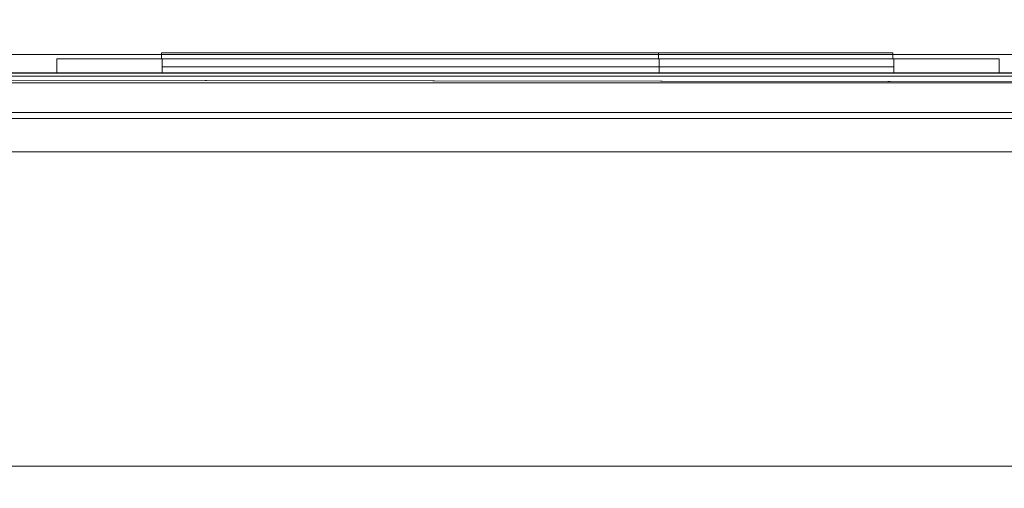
# Model space of a CAD drawing. Header units: inches. Extents: x 813 to 1305, y 19 to 194.
# Tile 670 of 875: x 1290.12 to 1296.37, y 104.09 to 107.07. Entities that reach past the tile are written whole.
import ezdxf

# ---------------------------------------------------------------- set-up
doc = ezdxf.new("R2010")
doc.units = ezdxf.units.IN
doc.header["$MEASUREMENT"] = 0
for name, color, linetype, true_color in [('CET color Grey2', 7, 'Continuous', 0x060606), ('CET color Grey98', 7, 'Continuous', 0xfafafa), ('CET color NavajoWhite4', 7, 'Continuous', 0x81775f)]:
    doc.layers.add(name, color=color, linetype=linetype, true_color=true_color)
doc.layers.add('CET Default', color=7, linetype='Continuous')

# ---------------------------------------------------------------- blocks, each defined once
blk = doc.blocks.new('*C180')
at = {"layer": 'CET color Grey98', "linetype": 'Continuous', "lineweight": 0}
for points, invisible_edges in [([(0.1181, -0.1181, 29), (84, 0, 28.8819), (0, 0, 28.8819), (0.1181, -0.1181, 29)], 9), ([(0, 0, 28.8819), (84, 0, 28.8819), (84, 0, 27.8681), (0, 0, 28.8819)], 4), ([(0, 0, 28.8819), (84, 0, 27.8681), (0, 0, 27.8681), (0, 0, 28.8819)], 9), ([(0, 0, 27.8681), (84, 0, 27.8681), (83.8819, -0.1181, 27.75), (0, 0, 27.8681)], 4), ([(0, 0, 27.8681), (83.8819, -0.1181, 27.75), (0.1181, -0.1181, 27.75), (0, 0, 27.8681)], 9), ([(0.1181, -0.1181, 29), (83.8819, -0.1181, 29), (84, 0, 28.8819), (0.1181, -0.1181, 29)], 4), ([(0.1181, -23.913, 29), (83.8819, -23.913, 29), (83.8819, -0.1181, 29), (0.1181, -23.913, 29)], 4), ([(0.1181, -23.913, 29), (83.8819, -0.1181, 29), (0.1181, -0.1181, 29), (0.1181, -23.913, 29)], 9), ([(0.1181, -0.1181, 27.75), (83.8819, -0.1181, 27.75), (83.8819, -0.1181, 29), (0.1181, -0.1181, 27.75)], 4), ([(0.1181, -0.1181, 27.75), (83.8819, -0.1181, 29), (0.1181, -0.1181, 29), (0.1181, -0.1181, 27.75)], 9)]:
    blk.add_3dface(points, dxfattribs=dict(at, invisible_edges=invisible_edges))
at = {"layer": 'CET color NavajoWhite4', "linetype": 'Continuous', "lineweight": 0}
for points, invisible_edges in [([(0.1181, -23.913, 27.75), (83.8819, -0.1181, 27.75), (83.8819, -23.913, 27.75), (0.1181, -23.913, 27.75)], 9), ([(0.1181, -23.913, 27.75), (0.1181, -0.1181, 27.75), (83.8819, -0.1181, 27.75), (0.1181, -23.913, 27.75)], 4)]:
    blk.add_3dface(points, dxfattribs=dict(at, invisible_edges=invisible_edges))
blk = doc.blocks.new('*C179')
at = {"layer": 'CET Default', "linetype": 'Continuous', "lineweight": 0, "rotation": 179.9999999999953}
blk.add_blockref('*C180', (502.7222, 919.8549), dxfattribs=at)
blk = doc.blocks.new('*C176')
at = {"layer": 'CET color Grey2', "linetype": 'Continuous', "lineweight": 0}
for points, invisible_edges in [([(40, 2.5, 32.1525), (2, 2.5, 32.1525), (2, 2.5, 34.0275), (40, 2.5, 32.1525)], 4), ([(40, 2.5, 32.1525), (2, 2.5, 34.0275), (40, 2.5, 34.0275), (40, 2.5, 32.1525)], 9), ([(2, 2.5, 32.1525), (40, 2.5, 32.1525), (40, 0.5, 32.1525), (2, 2.5, 32.1525)], 4), ([(2, 2.5, 32.1525), (40, 0.5, 32.1525), (2, 0.5, 32.1525), (2, 2.5, 32.1525)], 9), ([(2, 0.5, 34.0275), (40, 0.5, 34.0275), (40, 2.5, 34.0275), (2, 0.5, 34.0275)], 4), ([(2, 0.5, 34.0275), (40, 2.5, 34.0275), (2, 2.5, 34.0275), (2, 0.5, 34.0275)], 9), ([(40, 2.5, 48.4213), (2, 2.5, 48.4213), (2, 2.5, 49.4213), (40, 2.5, 48.4213)], 4), ([(40, 2.5, 48.4213), (2, 2.5, 49.4213), (40, 2.5, 49.4213), (40, 2.5, 48.4213)], 9), ([(2, 2.5, 48.4213), (40, 2.5, 48.4213), (40, 0.5, 48.4213), (2, 2.5, 48.4213)], 4), ([(2, 2.5, 48.4213), (40, 0.5, 48.4213), (2, 0.5, 48.4213), (2, 2.5, 48.4213)], 9), ([(2, 0.5, 49.4213), (40, 0.5, 49.4213), (40, 2.5, 49.4213), (2, 0.5, 49.4213)], 4), ([(2, 0.5, 49.4213), (40, 2.5, 49.4213), (2, 2.5, 49.4213), (2, 0.5, 49.4213)], 9), ([(40, 2.5, 8.59), (2, 2.5, 8.59), (2, 2.5, 9.59), (40, 2.5, 8.59)], 4), ([(40, 2.5, 8.59), (2, 2.5, 9.59), (40, 2.5, 9.59), (40, 2.5, 8.59)], 9), ([(2, 2.5, 8.59), (40, 2.5, 8.59), (40, 0.5, 8.59), (2, 2.5, 8.59)], 4), ([(2, 2.5, 8.59), (40, 0.5, 8.59), (2, 0.5, 8.59), (2, 2.5, 8.59)], 9), ([(2, 0.5, 9.59), (40, 0.5, 9.59), (40, 2.5, 9.59), (2, 0.5, 9.59)], 4), ([(2, 0.5, 9.59), (40, 2.5, 9.59), (2, 2.5, 9.59), (2, 0.5, 9.59)], 9), ([(40, 2.5, 0.5), (2, 2.5, 0.5), (2, 2.5, 1.5), (40, 2.5, 0.5)], 4), ([(40, 2.5, 0.5), (2, 2.5, 1.5), (40, 2.5, 1.5), (40, 2.5, 0.5)], 9), ([(2, 2.5, 0.5), (40, 2.5, 0.5), (40, 0.5, 0.5), (2, 2.5, 0.5)], 4), ([(2, 2.5, 0.5), (40, 0.5, 0.5), (2, 0.5, 0.5), (2, 2.5, 0.5)], 9), ([(2, 0.5, 1.5), (40, 0.5, 1.5), (40, 2.5, 1.5), (2, 0.5, 1.5)], 4), ([(2, 0.5, 1.5), (40, 2.5, 1.5), (2, 2.5, 1.5), (2, 0.5, 1.5)], 9), ([(2, 0.5, 32.1525), (40, 0.5, 32.1525), (40, 0.5, 34.0275), (2, 0.5, 32.1525)], 4), ([(2, 0.5, 32.1525), (40, 0.5, 34.0275), (2, 0.5, 34.0275), (2, 0.5, 32.1525)], 9), ([(2, 0.5, 48.4213), (40, 0.5, 48.4213), (40, 0.5, 49.4213), (2, 0.5, 48.4213)], 4), ([(2, 0.5, 48.4213), (40, 0.5, 49.4213), (2, 0.5, 49.4213), (2, 0.5, 48.4213)], 9), ([(2, 0.5, 8.59), (40, 0.5, 8.59), (40, 0.5, 9.59), (2, 0.5, 8.59)], 4), ([(2, 0.5, 8.59), (40, 0.5, 9.59), (2, 0.5, 9.59), (2, 0.5, 8.59)], 9), ([(2, 0.5, 0.5), (40, 0.5, 0.5), (40, 0.5, 1.5), (2, 0.5, 0.5)], 4), ([(2, 0.5, 0.5), (40, 0.5, 1.5), (2, 0.5, 1.5), (2, 0.5, 0.5)], 9)]:
    blk.add_3dface(points, dxfattribs=dict(at, invisible_edges=invisible_edges))
at = {"layer": 'CET color Grey98', "linetype": 'Continuous', "lineweight": 0}
for points, invisible_edges in [([(36.225, 3.09, 5.5505), (31.575, 3.09, 5.5505), (31.575, 3.1294, 5.5505), (36.225, 3.09, 5.5505)], 4), ([(36.225, 3.09, 5.5505), (31.575, 3.1294, 5.5505), (36.225, 3.1294, 5.5505), (36.225, 3.09, 5.5505)], 9), ([(36.225, 3.1294, 7.5505), (31.575, 3.1294, 7.5505), (31.575, 3.09, 7.5505), (36.225, 3.1294, 7.5505)], 4), ([(36.225, 3.1294, 7.5505), (31.575, 3.09, 7.5505), (36.225, 3.09, 7.5505), (36.225, 3.1294, 7.5505)], 9), ([(36.225, 3.1294, 5.5505), (31.575, 3.1294, 5.5505), (31.575, 3.1294, 7.5505), (36.225, 3.1294, 5.5505)], 4), ([(36.225, 3.1294, 5.5505), (31.575, 3.1294, 7.5505), (36.225, 3.1294, 7.5505), (36.225, 3.1294, 5.5505)], 9), ([(31.575, 3.1294, 5.5505), (31.575, 3.09, 5.5505), (31.575, 3.09, 7.5505), (31.575, 3.1294, 5.5505)], 4), ([(31.575, 3.1294, 5.5505), (31.575, 3.09, 7.5505), (31.575, 3.1294, 7.5505), (31.575, 3.1294, 5.5505)], 9), ([(31.575, 3.09, 5.0305), (31.575, 3.1294, 5.0305), (31.575, 3.1294, 3.3705), (31.575, 3.09, 5.0305)], 4), ([(31.575, 3.09, 5.0305), (31.575, 3.1294, 3.3705), (31.575, 3.09, 3.3705), (31.575, 3.09, 5.0305)], 9), ([(31.575, 3.09, 5.0305), (34.735, 3.09, 5.0305), (34.735, 3.1294, 5.0305), (31.575, 3.09, 5.0305)], 4), ([(31.575, 3.09, 5.0305), (34.735, 3.1294, 5.0305), (31.575, 3.1294, 5.0305), (31.575, 3.09, 5.0305)], 9), ([(31.575, 3.1294, 3.3705), (34.735, 3.1294, 3.3705), (34.735, 3.09, 3.3705), (31.575, 3.1294, 3.3705)], 4), ([(31.575, 3.1294, 3.3705), (34.735, 3.09, 3.3705), (31.575, 3.09, 3.3705), (31.575, 3.1294, 3.3705)], 9), ([(31.575, 3.1294, 5.0305), (34.735, 3.1294, 5.0305), (34.735, 3.1294, 3.3705), (31.575, 3.1294, 5.0305)], 4), ([(31.575, 3.1294, 5.0305), (34.735, 3.1294, 3.3705), (31.575, 3.1294, 3.3705), (31.575, 3.1294, 5.0305)], 9), ([(34.735, 3.1294, 5.0305), (34.735, 3.09, 5.0305), (34.735, 3.09, 3.3705), (34.735, 3.1294, 5.0305)], 4), ([(34.735, 3.1294, 5.0305), (34.735, 3.09, 3.3705), (34.735, 3.1294, 3.3705), (34.735, 3.1294, 5.0305)], 9), ([(36.225, 3.09, 5.5505), (36.225, 3.1294, 5.5505), (36.225, 3.1294, 7.5505), (36.225, 3.09, 5.5505)], 4), ([(36.225, 3.09, 5.5505), (36.225, 3.1294, 7.5505), (36.225, 3.09, 7.5505), (36.225, 3.09, 5.5505)], 9), ([(31.58, 3.09, 5.5455), (31.58, 3.09, 5.0305), (30.91, 3.09, 2.5955), (31.58, 3.09, 5.5455)], 15), ([(31.58, 3.09, 7.5455), (31.58, 3.09, 5.5455), (30.91, 3.09, 2.5955), (31.58, 3.09, 7.5455)], 6), ([(31.58, 3.09, 7.5455), (30.91, 3.09, 2.5955), (30.91, 3.09, 8.2155), (31.58, 3.09, 7.5455)], 13), ([(36.23, 3.09, 7.5455), (31.58, 3.09, 7.5455), (30.91, 3.09, 8.2155), (36.23, 3.09, 7.5455)], 6), ([(36.23, 3.09, 7.5455), (30.91, 3.09, 8.2155), (36.9, 3.09, 8.2155), (36.23, 3.09, 7.5455)], 13), ([(34.74, 3.09, 3.3705), (36.9, 3.09, 2.5955), (30.91, 3.09, 2.5955), (34.74, 3.09, 3.3705)], 13), ([(31.58, 3.09, 3.3705), (34.74, 3.09, 3.3705), (30.91, 3.09, 2.5955), (31.58, 3.09, 3.3705)], 6), ([(31.58, 3.09, 3.3705), (30.91, 3.09, 2.5955), (31.58, 3.09, 5.0305), (31.58, 3.09, 3.3705)], 11), ([(30.91, 3.09, 2.5955), (36.9, 3.09, 2.5955), (30.91, 3, 2.5955), (30.91, 3.09, 2.5955)], 2), ([(36.9, 3.09, 2.5955), (36.9, 3, 2.5955), (30.91, 3, 2.5955), (36.9, 3.09, 2.5955)], 4), ([(30.91, 3.09, 8.2155), (30.91, 3.09, 2.5955), (30.91, 3, 8.2155), (30.91, 3.09, 8.2155)], 2), ([(30.91, 3.09, 2.5955), (30.91, 3, 2.5955), (30.91, 3, 8.2155), (30.91, 3.09, 2.5955)], 4), ([(36.9, 3.09, 8.2155), (30.91, 3.09, 8.2155), (36.9, 3, 8.2155), (36.9, 3.09, 8.2155)], 2), ([(30.91, 3.09, 8.2155), (30.91, 3, 8.2155), (36.9, 3, 8.2155), (30.91, 3.09, 8.2155)], 4), ([(31.575, 3.09, 5.5505), (36.225, 3.09, 5.5505), (36.225, 3.09, 7.5505), (31.575, 3.09, 5.5505)], 4), ([(31.575, 3.09, 5.5505), (36.225, 3.09, 7.5505), (31.575, 3.09, 7.5505), (31.575, 3.09, 5.5505)], 9), ([(34.735, 3.09, 5.0305), (31.575, 3.09, 5.0305), (31.575, 3.09, 3.3705), (34.735, 3.09, 5.0305)], 4), ([(34.735, 3.09, 5.0305), (31.575, 3.09, 3.3705), (34.735, 3.09, 3.3705), (34.735, 3.09, 5.0305)], 9), ([(31.58, 3.09, 5.5455), (31.58, 3.09, 7.5455), (31.58, 3, 5.5455), (31.58, 3.09, 5.5455)], 2), ([(31.58, 3.09, 7.5455), (31.58, 3, 7.5455), (31.58, 3, 5.5455), (31.58, 3.09, 7.5455)], 4), ([(36.23, 3.09, 5.5455), (31.58, 3.09, 5.5455), (36.23, 3, 5.5455), (36.23, 3.09, 5.5455)], 2), ([(31.58, 3.09, 5.5455), (31.58, 3, 5.5455), (36.23, 3, 5.5455), (31.58, 3.09, 5.5455)], 4), ([(31.58, 3.09, 5.0305), (34.74, 3.09, 5.0305), (31.58, 3, 5.0305), (31.58, 3.09, 5.0305)], 2), ([(34.74, 3.09, 5.0305), (34.74, 3, 5.0305), (31.58, 3, 5.0305), (34.74, 3.09, 5.0305)], 4), ([(31.58, 3.09, 3.3705), (31.58, 3.09, 5.0305), (31.58, 3, 3.3705), (31.58, 3.09, 3.3705)], 2), ([(31.58, 3.09, 5.0305), (31.58, 3, 5.0305), (31.58, 3, 3.3705), (31.58, 3.09, 5.0305)], 4), ([(34.74, 3.09, 3.3705), (31.58, 3.09, 3.3705), (34.74, 3, 3.3705), (34.74, 3.09, 3.3705)], 2), ([(31.58, 3.09, 3.3705), (31.58, 3, 3.3705), (34.74, 3, 3.3705), (31.58, 3.09, 3.3705)], 4), ([(31.58, 3.09, 5.5455), (36.23, 3.09, 5.5455), (34.74, 3.09, 5.0305), (31.58, 3.09, 5.5455)], 6), ([(31.58, 3.09, 5.5455), (34.74, 3.09, 5.0305), (31.58, 3.09, 5.0305), (31.58, 3.09, 5.5455)], 13), ([(31.58, 3.09, 7.5455), (36.23, 3.09, 7.5455), (31.58, 3, 7.5455), (31.58, 3.09, 7.5455)], 2), ([(36.23, 3.09, 7.5455), (36.23, 3, 7.5455), (31.58, 3, 7.5455), (36.23, 3.09, 7.5455)], 4), ([(36.1675, 3.09, 5.608), (31.6425, 3.09, 5.608), (31.6425, 3.09, 7.483), (36.1675, 3.09, 5.608)], 4), ([(36.1675, 3.09, 5.608), (31.6425, 3.09, 7.483), (36.1675, 3.09, 7.483), (36.1675, 3.09, 5.608)], 9), ([(34.6775, 3.09, 3.433), (31.6425, 3.09, 3.433), (31.6425, 3.09, 4.968), (34.6775, 3.09, 3.433)], 4), ([(34.6775, 3.09, 3.433), (31.6425, 3.09, 4.968), (34.6775, 3.09, 4.968), (34.6775, 3.09, 3.433)], 9), ([(34.74, 3.09, 5.0305), (34.74, 3.09, 3.3705), (34.74, 3, 5.0305), (34.74, 3.09, 5.0305)], 2), ([(34.74, 3.09, 3.3705), (34.74, 3, 3.3705), (34.74, 3, 5.0305), (34.74, 3.09, 3.3705)], 4), ([(36.23, 3.09, 5.5455), (34.74, 3.09, 3.3705), (34.74, 3.09, 5.0305), (36.23, 3.09, 5.5455)], 13), ([(34.74, 3.09, 3.3705), (36.23, 3.09, 5.5455), (36.9, 3.09, 2.5955), (34.74, 3.09, 3.3705)], 15), ([(36.23, 3.09, 5.5455), (36.23, 3.09, 7.5455), (36.9, 3.09, 8.2155), (36.23, 3.09, 5.5455)], 6), ([(36.23, 3.09, 5.5455), (36.9, 3.09, 8.2155), (36.9, 3.09, 2.5955), (36.23, 3.09, 5.5455)], 13), ([(36.23, 3.09, 7.5455), (36.23, 3.09, 5.5455), (36.23, 3, 7.5455), (36.23, 3.09, 7.5455)], 2), ([(36.23, 3.09, 5.5455), (36.23, 3, 5.5455), (36.23, 3, 7.5455), (36.23, 3.09, 5.5455)], 4), ([(36.9, 3.09, 2.5955), (36.9, 3.09, 8.2155), (36.9, 3, 2.5955), (36.9, 3.09, 2.5955)], 2), ([(36.9, 3.09, 8.2155), (36.9, 3, 8.2155), (36.9, 3, 2.5955), (36.9, 3.09, 8.2155)], 4), ([(36.23, 3.0394, 5.5455), (31.58, 3.0394, 5.5455), (31.58, 3.0394, 7.5455), (36.23, 3.0394, 5.5455)], 4), ([(36.23, 3.0394, 5.5455), (31.58, 3.0394, 7.5455), (36.23, 3.0394, 7.5455), (36.23, 3.0394, 5.5455)], 9), ([(34.74, 3.0394, 3.3705), (31.58, 3.0394, 3.3705), (31.58, 3.0394, 5.0305), (34.74, 3.0394, 3.3705)], 4), ([(34.74, 3.0394, 3.3705), (31.58, 3.0394, 5.0305), (34.74, 3.0394, 5.0305), (34.74, 3.0394, 3.3705)], 9), ([(42, 3, 0.5625), (0, 3, 0.5625), (0, 3, 0.8675), (42, 3, 0.5625)], 4), ([(42, 3, 0.5625), (0, 3, 0.8675), (42, 3, 0.8675), (42, 3, 0.5625)], 9), ([(42, 3, 0.8675), (0, 3, 0.8675), (0, 2.9375, 0.93), (42, 3, 0.8675)], 4), ([(42, 3, 0.8675), (0, 2.9375, 0.93), (42, 2.9375, 0.93), (42, 3, 0.8675)], 9), ([(41.9803, 3, 1.18), (0.0197, 3, 1.18), (0.0197, 3, 8.84), (41.9803, 3, 1.18)], 4), ([(41.9803, 3, 1.18), (0.0197, 3, 8.84), (41.9803, 3, 8.84), (41.9803, 3, 1.18)], 9), ([(41.9803, 3, 8.84), (0.0197, 3, 8.84), (0.0197, 2.9375, 8.9025), (41.9803, 3, 8.84)], 4), ([(41.9803, 3, 8.84), (0.0197, 2.9375, 8.9025), (41.9803, 2.9375, 8.9025), (41.9803, 3, 8.84)], 9), ([(0.0312, 0.0197, 49.5), (41.9687, 0.0197, 49.5), (41.9687, 2.9803, 49.5), (0.0312, 0.0197, 49.5)], 4), ([(0.0312, 0.0197, 49.5), (41.9687, 2.9803, 49.5), (0.0312, 2.9803, 49.5), (0.0312, 0.0197, 49.5)], 9), ([(0.0312, 2.9803, 49.5), (41.9687, 2.9803, 49.5), (41.9687, 2.9803, 49.25), (0.0312, 2.9803, 49.5)], 4), ([(0.0312, 2.9803, 49.5), (41.9687, 2.9803, 49.25), (0.0312, 2.9803, 49.25), (0.0312, 2.9803, 49.5)], 9), ([(0.0312, 2.9803, 49.25), (41.9687, 2.9803, 49.25), (41.9687, 0.0197, 49.25), (0.0312, 2.9803, 49.25)], 4), ([(0.0312, 2.9803, 49.25), (41.9687, 0.0197, 49.25), (0.0312, 0.0197, 49.25), (0.0312, 2.9803, 49.25)], 9), ([(41.8125, 2.9375, 9.09), (0.1875, 3, 9.1525), (41.8125, 3, 9.1525), (41.8125, 2.9375, 9.09)], 9), ([(41.8125, 2.9375, 9.09), (0.1875, 2.9375, 9.09), (0.1875, 3, 9.1525), (41.8125, 2.9375, 9.09)], 4), ([(41.8125, 3, 9.1525), (0.1875, 3, 32.9025), (41.8125, 3, 32.9025), (41.8125, 3, 9.1525)], 9), ([(41.8125, 3, 9.1525), (0.1875, 3, 9.1525), (0.1875, 3, 32.9025), (41.8125, 3, 9.1525)], 4), ([(41.8125, 3, 32.9025), (0.1875, 2.9375, 32.965), (41.8125, 2.9375, 32.965), (41.8125, 3, 32.9025)], 9), ([(41.8125, 3, 32.9025), (0.1875, 3, 32.9025), (0.1875, 2.9375, 32.965), (41.8125, 3, 32.9025)], 4), ([(41.8125, 3, 33.26), (41.8125, 2.75, 33.26), (0.1875, 3, 33.26), (41.8125, 3, 33.26)], 2), ([(0.1875, 3, 33.26), (41.8125, 2.75, 33.26), (0.1875, 2.75, 33.26), (0.1875, 3, 33.26)], 9), ([(41.8125, 3, 33.26), (0.1875, 3, 33.26), (0.1875, 3, 35.005), (41.8125, 3, 33.26)], 4), ([(41.8125, 3, 33.26), (0.1875, 3, 35.005), (41.8125, 3, 35.005), (41.8125, 3, 33.26)], 9), ([(41.8125, 2.75, 34.92), (41.8125, 3, 34.92), (0.1875, 3, 34.92), (41.8125, 2.75, 34.92)], 4), ([(41.8125, 2.75, 34.92), (0.1875, 3, 34.92), (0.1875, 2.75, 34.92), (41.8125, 2.75, 34.92)], 9), ([(41.8125, 3, 35.26), (41.8125, 2.75, 35.26), (0.1875, 3, 35.26), (41.8125, 3, 35.26)], 2), ([(0.1875, 3, 35.26), (41.8125, 2.75, 35.26), (0.1875, 2.75, 35.26), (0.1875, 3, 35.26)], 9), ([(41.8125, 3, 35.26), (0.1875, 3, 35.26), (0.1875, 3, 37.005), (41.8125, 3, 35.26)], 4), ([(41.8125, 3, 35.26), (0.1875, 3, 37.005), (41.8125, 3, 37.005), (41.8125, 3, 35.26)], 9), ([(41.8125, 2.75, 36.92), (41.8125, 3, 36.92), (0.1875, 3, 36.92), (41.8125, 2.75, 36.92)], 4), ([(41.8125, 2.75, 36.92), (0.1875, 3, 36.92), (0.1875, 2.75, 36.92), (41.8125, 2.75, 36.92)], 9), ([(41.8125, 3, 37.26), (41.8125, 2.75, 37.26), (0.1875, 3, 37.26), (41.8125, 3, 37.26)], 2), ([(0.1875, 3, 37.26), (41.8125, 2.75, 37.26), (0.1875, 2.75, 37.26), (0.1875, 3, 37.26)], 9), ([(41.8125, 3, 37.26), (0.1875, 3, 37.26), (0.1875, 3, 39.005), (41.8125, 3, 37.26)], 4), ([(41.8125, 3, 37.26), (0.1875, 3, 39.005), (41.8125, 3, 39.005), (41.8125, 3, 37.26)], 9), ([(41.8125, 2.75, 38.92), (41.8125, 3, 38.92), (0.1875, 3, 38.92), (41.8125, 2.75, 38.92)], 4), ([(41.8125, 2.75, 38.92), (0.1875, 3, 38.92), (0.1875, 2.75, 38.92), (41.8125, 2.75, 38.92)], 9), ([(41.8125, 3, 39.26), (41.8125, 2.75, 39.26), (0.1875, 3, 39.26), (41.8125, 3, 39.26)], 2), ([(0.1875, 3, 39.26), (41.8125, 2.75, 39.26), (0.1875, 2.75, 39.26), (0.1875, 3, 39.26)], 9), ([(41.8125, 3, 39.26), (0.1875, 3, 39.26), (0.1875, 3, 41.005), (41.8125, 3, 39.26)], 4), ([(41.8125, 3, 39.26), (0.1875, 3, 41.005), (41.8125, 3, 41.005), (41.8125, 3, 39.26)], 9), ([(41.8125, 2.75, 40.92), (41.8125, 3, 40.92), (0.1875, 3, 40.92), (41.8125, 2.75, 40.92)], 4), ([(41.8125, 2.75, 40.92), (0.1875, 3, 40.92), (0.1875, 2.75, 40.92), (41.8125, 2.75, 40.92)], 9), ([(41.8125, 3, 41.26), (41.8125, 2.75, 41.26), (0.1875, 3, 41.26), (41.8125, 3, 41.26)], 2), ([(0.1875, 3, 41.26), (41.8125, 2.75, 41.26), (0.1875, 2.75, 41.26), (0.1875, 3, 41.26)], 9), ([(41.8125, 3, 41.26), (0.1875, 3, 41.26), (0.1875, 3, 43.005), (41.8125, 3, 41.26)], 4), ([(41.8125, 3, 41.26), (0.1875, 3, 43.005), (41.8125, 3, 43.005), (41.8125, 3, 41.26)], 9), ([(41.8125, 2.75, 42.92), (41.8125, 3, 42.92), (0.1875, 3, 42.92), (41.8125, 2.75, 42.92)], 4), ([(41.8125, 2.75, 42.92), (0.1875, 3, 42.92), (0.1875, 2.75, 42.92), (41.8125, 2.75, 42.92)], 9), ([(41.8125, 3, 43.26), (41.8125, 2.75, 43.26), (0.1875, 3, 43.26), (41.8125, 3, 43.26)], 2), ([(0.1875, 3, 43.26), (41.8125, 2.75, 43.26), (0.1875, 2.75, 43.26), (0.1875, 3, 43.26)], 9), ([(41.8125, 3, 43.26), (0.1875, 3, 43.26), (0.1875, 3, 45.005), (41.8125, 3, 43.26)], 4), ([(41.8125, 3, 43.26), (0.1875, 3, 45.005), (41.8125, 3, 45.005), (41.8125, 3, 43.26)], 9), ([(41.8125, 2.75, 44.92), (41.8125, 3, 44.92), (0.1875, 3, 44.92), (41.8125, 2.75, 44.92)], 4), ([(41.8125, 2.75, 44.92), (0.1875, 3, 44.92), (0.1875, 2.75, 44.92), (41.8125, 2.75, 44.92)], 9), ([(41.8125, 3, 45.26), (41.8125, 2.75, 45.26), (0.1875, 3, 45.26), (41.8125, 3, 45.26)], 2), ([(0.1875, 3, 45.26), (41.8125, 2.75, 45.26), (0.1875, 2.75, 45.26), (0.1875, 3, 45.26)], 9), ([(41.8125, 3, 45.26), (0.1875, 3, 45.26), (0.1875, 3, 47.005), (41.8125, 3, 45.26)], 4), ([(41.8125, 3, 45.26), (0.1875, 3, 47.005), (41.8125, 3, 47.005), (41.8125, 3, 45.26)], 9), ([(41.8125, 2.75, 46.92), (41.8125, 3, 46.92), (0.1875, 3, 46.92), (41.8125, 2.75, 46.92)], 4), ([(41.8125, 2.75, 46.92), (0.1875, 3, 46.92), (0.1875, 2.75, 46.92), (41.8125, 2.75, 46.92)], 9), ([(41.8125, 3, 47.26), (41.8125, 2.75, 47.26), (0.1875, 3, 47.26), (41.8125, 3, 47.26)], 2), ([(0.1875, 3, 47.26), (41.8125, 2.75, 47.26), (0.1875, 2.75, 47.26), (0.1875, 3, 47.26)], 9), ([(41.8125, 3, 47.26), (0.1875, 3, 47.26), (0.1875, 3, 49.005), (41.8125, 3, 47.26)], 4), ([(41.8125, 3, 47.26), (0.1875, 3, 49.005), (41.8125, 3, 49.005), (41.8125, 3, 47.26)], 9), ([(31.58, 3, 5.0305), (30.91, 3, 2.5955), (31.58, 3, 3.3705), (31.58, 3, 5.0305)], 2), ([(30.91, 3, 2.5955), (34.74, 3, 3.3705), (31.58, 3, 3.3705), (30.91, 3, 2.5955)], 13), ([(30.91, 3, 2.5955), (36.9, 3, 2.5955), (34.74, 3, 3.3705), (30.91, 3, 2.5955)], 6), ([(36.9, 3, 8.2155), (30.91, 3, 8.2155), (36.23, 3, 7.5455), (36.9, 3, 8.2155)], 6), ([(30.91, 3, 8.2155), (31.58, 3, 7.5455), (36.23, 3, 7.5455), (30.91, 3, 8.2155)], 13), ([(30.91, 3, 8.2155), (30.91, 3, 2.5955), (31.58, 3, 7.5455), (30.91, 3, 8.2155)], 6), ([(30.91, 3, 2.5955), (31.58, 3, 5.5455), (31.58, 3, 7.5455), (30.91, 3, 2.5955)], 4), ([(31.58, 3, 5.0305), (34.74, 3, 5.0305), (31.58, 3, 5.5455), (31.58, 3, 5.0305)], 2), ([(34.74, 3, 5.0305), (36.23, 3, 5.5455), (31.58, 3, 5.5455), (34.74, 3, 5.0305)], 13), ([(36.9, 3, 2.5955), (36.23, 3, 5.5455), (34.74, 3, 3.3705), (36.9, 3, 2.5955)], 15), ([(34.74, 3, 5.0305), (34.74, 3, 3.3705), (36.23, 3, 5.5455), (34.74, 3, 5.0305)], 6), ([(36.9, 3, 2.5955), (36.9, 3, 8.2155), (36.23, 3, 5.5455), (36.9, 3, 2.5955)], 6), ([(36.9, 3, 8.2155), (36.23, 3, 7.5455), (36.23, 3, 5.5455), (36.9, 3, 8.2155)], 13), ([(42, 2.9375, 0.93), (0, 2.9375, 0.93), (0, 2.75, 0.93), (42, 2.9375, 0.93)], 4), ([(42, 2.9375, 0.93), (0, 2.75, 0.93), (42, 2.75, 0.93), (42, 2.9375, 0.93)], 9), ([(42, 2.75, 0.5), (0, 2.75, 0.5), (0, 2.9375, 0.5), (42, 2.75, 0.5)], 4), ([(42, 2.75, 0.5), (0, 2.9375, 0.5), (42, 2.9375, 0.5), (42, 2.75, 0.5)], 9), ([(41.9803, 2.9375, 8.9025), (0.0197, 2.9375, 8.9025), (0.0197, 2.75, 8.9025), (41.9803, 2.9375, 8.9025)], 4), ([(41.9803, 2.9375, 8.9025), (0.0197, 2.75, 8.9025), (41.9803, 2.75, 8.9025), (41.9803, 2.9375, 8.9025)], 9), ([(41.9803, 2.75, 1.1175), (0.0197, 2.75, 1.1175), (0.0197, 2.9375, 1.1175), (41.9803, 2.75, 1.1175)], 4), ([(41.9803, 2.75, 1.1175), (0.0197, 2.9375, 1.1175), (41.9803, 2.9375, 1.1175), (41.9803, 2.75, 1.1175)], 9), ([(41.8125, 2.75, 9.09), (0.1875, 2.9375, 9.09), (41.8125, 2.9375, 9.09), (41.8125, 2.75, 9.09)], 9), ([(41.8125, 2.75, 9.09), (0.1875, 2.75, 9.09), (0.1875, 2.9375, 9.09), (41.8125, 2.75, 9.09)], 4), ([(41.8125, 2.9375, 32.965), (0.1875, 2.75, 32.965), (41.8125, 2.75, 32.965), (41.8125, 2.9375, 32.965)], 9), ([(41.8125, 2.9375, 32.965), (0.1875, 2.9375, 32.965), (0.1875, 2.75, 32.965), (41.8125, 2.9375, 32.965)], 4), ([(42, 2.75, 0.93), (0, 2.75, 0.93), (0, 2.75, 0.5), (42, 2.75, 0.93)], 4), ([(42, 2.75, 0.93), (0, 2.75, 0.5), (42, 2.75, 0.5), (42, 2.75, 0.93)], 9), ([(41.9803, 2.75, 8.9025), (0.0197, 2.75, 8.9025), (0.0197, 2.75, 1.1175), (41.9803, 2.75, 8.9025)], 4), ([(41.9803, 2.75, 8.9025), (0.0197, 2.75, 1.1175), (41.9803, 2.75, 1.1175), (41.9803, 2.75, 8.9025)], 9), ([(41.9803, 2.7106, 0.93), (0.0197, 2.7106, 0.93), (0.0197, 2.75, 0.93), (41.9803, 2.7106, 0.93)], 4), ([(41.9803, 2.7106, 0.93), (0.0197, 2.75, 0.93), (41.9803, 2.75, 0.93), (41.9803, 2.7106, 0.93)], 9), ([(41.9803, 2.75, 1.1175), (0.0197, 2.75, 1.1175), (0.0197, 2.7106, 1.1175), (41.9803, 2.75, 1.1175)], 4), ([(41.9803, 2.75, 1.1175), (0.0197, 2.7106, 1.1175), (41.9803, 2.7106, 1.1175), (41.9803, 2.75, 1.1175)], 9), ([(41.9803, 2.75, 0.93), (0.0197, 2.75, 0.93), (0.0197, 2.75, 1.1175), (41.9803, 2.75, 0.93)], 4), ([(41.9803, 2.75, 0.93), (0.0197, 2.75, 1.1175), (41.9803, 2.75, 1.1175), (41.9803, 2.75, 0.93)], 9), ([(41.9803, 2.7106, 8.9025), (0.0197, 2.7106, 8.9025), (0.0197, 2.75, 8.9025), (41.9803, 2.7106, 8.9025)], 4), ([(41.9803, 2.7106, 8.9025), (0.0197, 2.75, 8.9025), (41.9803, 2.75, 8.9025), (41.9803, 2.7106, 8.9025)], 9), ([(41.9803, 2.75, 9.09), (0.0197, 2.75, 9.09), (0.0197, 2.7106, 9.09), (41.9803, 2.75, 9.09)], 4), ([(41.9803, 2.75, 9.09), (0.0197, 2.7106, 9.09), (41.9803, 2.7106, 9.09), (41.9803, 2.75, 9.09)], 9), ([(41.9803, 2.75, 8.9025), (0.0197, 2.75, 8.9025), (0.0197, 2.75, 9.09), (41.9803, 2.75, 8.9025)], 4), ([(41.9803, 2.75, 8.9025), (0.0197, 2.75, 9.09), (41.9803, 2.75, 9.09), (41.9803, 2.75, 8.9025)], 9), ([(0.0197, 2.7106, 0.93), (41.9803, 2.7106, 0.93), (41.9803, 2.7106, 1.1175), (0.0197, 2.7106, 0.93)], 4), ([(0.0197, 2.7106, 0.93), (41.9803, 2.7106, 1.1175), (0.0197, 2.7106, 1.1175), (0.0197, 2.7106, 0.93)], 9), ([(0.0197, 2.7106, 8.9025), (41.9803, 2.7106, 8.9025), (41.9803, 2.7106, 9.09), (0.0197, 2.7106, 8.9025)], 4), ([(0.0197, 2.7106, 8.9025), (41.9803, 2.7106, 9.09), (0.0197, 2.7106, 9.09), (0.0197, 2.7106, 8.9025)], 9), ([(41.8125, 2.75, 32.965), (0.1875, 2.75, 9.09), (41.8125, 2.75, 9.09), (41.8125, 2.75, 32.965)], 9), ([(41.8125, 2.75, 32.965), (0.1875, 2.75, 32.965), (0.1875, 2.75, 9.09), (41.8125, 2.75, 32.965)], 4), ([(41.8125, 2.75, 32.92), (0.1875, 2.75, 32.92), (0.1875, 2.75, 33.26), (41.8125, 2.75, 32.92)], 4), ([(41.8125, 2.75, 32.92), (0.1875, 2.75, 33.26), (41.8125, 2.75, 33.26), (41.8125, 2.75, 32.92)], 9), ([(41.8125, 2.75, 34.92), (0.1875, 2.75, 34.92), (0.1875, 2.75, 35.26), (41.8125, 2.75, 34.92)], 4), ([(41.8125, 2.75, 34.92), (0.1875, 2.75, 35.26), (41.8125, 2.75, 35.26), (41.8125, 2.75, 34.92)], 9), ([(41.8125, 2.75, 36.92), (0.1875, 2.75, 36.92), (0.1875, 2.75, 37.26), (41.8125, 2.75, 36.92)], 4), ([(41.8125, 2.75, 36.92), (0.1875, 2.75, 37.26), (41.8125, 2.75, 37.26), (41.8125, 2.75, 36.92)], 9), ([(41.8125, 2.75, 38.92), (0.1875, 2.75, 38.92), (0.1875, 2.75, 39.26), (41.8125, 2.75, 38.92)], 4), ([(41.8125, 2.75, 38.92), (0.1875, 2.75, 39.26), (41.8125, 2.75, 39.26), (41.8125, 2.75, 38.92)], 9), ([(41.8125, 2.75, 40.92), (0.1875, 2.75, 40.92), (0.1875, 2.75, 41.26), (41.8125, 2.75, 40.92)], 4), ([(41.8125, 2.75, 40.92), (0.1875, 2.75, 41.26), (41.8125, 2.75, 41.26), (41.8125, 2.75, 40.92)], 9), ([(41.8125, 2.75, 42.92), (0.1875, 2.75, 42.92), (0.1875, 2.75, 43.26), (41.8125, 2.75, 42.92)], 4), ([(41.8125, 2.75, 42.92), (0.1875, 2.75, 43.26), (41.8125, 2.75, 43.26), (41.8125, 2.75, 42.92)], 9), ([(41.8125, 2.75, 44.92), (0.1875, 2.75, 44.92), (0.1875, 2.75, 45.26), (41.8125, 2.75, 44.92)], 4), ([(41.8125, 2.75, 44.92), (0.1875, 2.75, 45.26), (41.8125, 2.75, 45.26), (41.8125, 2.75, 44.92)], 9), ([(41.8125, 2.75, 46.92), (0.1875, 2.75, 46.92), (0.1875, 2.75, 47.26), (41.8125, 2.75, 46.92)], 4), ([(41.8125, 2.75, 46.92), (0.1875, 2.75, 47.26), (41.8125, 2.75, 47.26), (41.8125, 2.75, 46.92)], 9)]:
    blk.add_3dface(points, dxfattribs=dict(at, invisible_edges=invisible_edges))
for points in [[(42, 2.9375, 0.5), (0, 2.9375, 0.5), (0, 3, 0.5625), (42, 2.9375, 0.5)], [(42, 2.9375, 0.5), (0, 3, 0.5625), (42, 3, 0.5625), (42, 2.9375, 0.5)], [(41.9803, 2.9375, 1.1175), (0.0197, 2.9375, 1.1175), (0.0197, 3, 1.18), (41.9803, 2.9375, 1.1175)], [(41.9803, 2.9375, 1.1175), (0.0197, 3, 1.18), (41.9803, 3, 1.18), (41.9803, 2.9375, 1.1175)], [(30.91, 3, 2.5955), (31.58, 3, 5.0305), (31.58, 3, 5.5455), (30.91, 3, 2.5955)]]:
    blk.add_3dface(points, dxfattribs=at)
blk = doc.blocks.new('*C173')
at = {"layer": 'CET Default', "linetype": 'Continuous', "lineweight": 0, "rotation": 359.9999999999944}
blk.add_blockref('*C176', (460.7222, 916.8549), dxfattribs=at)
blk = doc.blocks.new('*C250')
at = {"layer": 'CET color Grey98', "linetype": 'Continuous', "lineweight": 0}
for points, invisible_edges in [([(41.49, 14, 65), (0.5, 14, 65), (0.5, 14, 65.5), (41.49, 14, 65)], 4), ([(41.49, 14, 65), (0.5, 14, 65.5), (41.49, 14, 65.5), (41.49, 14, 65)], 9), ([(0.5, 14, 65), (41.49, 14, 65), (41.49, 0.3125, 65), (0.5, 14, 65)], 4), ([(0.5, 14, 65), (41.49, 0.3125, 65), (0.5, 0.3125, 65), (0.5, 14, 65)], 9), ([(0.5, 0.3125, 65.5), (41.49, 0.3125, 65.5), (41.49, 14, 65.5), (0.5, 0.3125, 65.5)], 4), ([(0.5, 0.3125, 65.5), (41.49, 14, 65.5), (0.5, 14, 65.5), (0.5, 0.3125, 65.5)], 9), ([(41.49, 14, 49.5), (0.5, 14, 49.5), (0.5, 14, 65), (41.49, 14, 49.5)], 4), ([(41.49, 14, 49.5), (0.5, 14, 65), (41.49, 14, 65), (41.49, 14, 49.5)], 9), ([(0.5, 14, 49.5), (41.49, 14, 49.5), (41.49, 13.5, 49.5), (0.5, 14, 49.5)], 4), ([(0.5, 14, 49.5), (41.49, 13.5, 49.5), (0.5, 13.5, 49.5), (0.5, 14, 49.5)], 9), ([(0.5, 13.5, 65), (41.49, 13.5, 65), (41.49, 14, 65), (0.5, 13.5, 65)], 4), ([(0.5, 13.5, 65), (41.49, 14, 65), (0.5, 14, 65), (0.5, 13.5, 65)], 9), ([(41.49, 13.999, 51), (0.51, 13.999, 51), (0.51, 13.999, 51.5), (41.49, 13.999, 51)], 4), ([(41.49, 13.999, 51), (0.51, 13.999, 51.5), (41.49, 13.999, 51.5), (41.49, 13.999, 51)], 9), ([(0.51, 13.999, 51), (41.49, 13.999, 51), (41.49, 0.3125, 51), (0.51, 13.999, 51)], 4), ([(0.51, 13.999, 51), (41.49, 0.3125, 51), (0.51, 0.3125, 51), (0.51, 13.999, 51)], 9), ([(0.51, 0.3125, 51.5), (41.49, 0.3125, 51.5), (41.49, 13.999, 51.5), (0.51, 0.3125, 51.5)], 4), ([(0.51, 0.3125, 51.5), (41.49, 13.999, 51.5), (0.51, 13.999, 51.5), (0.51, 0.3125, 51.5)], 9)]:
    blk.add_3dface(points, dxfattribs=dict(at, invisible_edges=invisible_edges))
blk = doc.blocks.new('*C270')
at = {"layer": 'CET Default', "linetype": 'Continuous', "lineweight": 0, "rotation": 179.9999999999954}
blk.add_blockref('*C250', (460.7222, 933.8549), dxfattribs=at)

msp = doc.modelspace()

# ---------------------------------------------------------------- block references
at = {"layer": 'CET Default', "linetype": 'Continuous', "lineweight": 0}
for name, p in [('*C179', (798.7199, -813.1289)), ('*C270', (840.7199, -813.1288, -0.5)), ('*C173', (798.7199, -813.1289))]:
    msp.add_blockref(name, p, dxfattribs=at)

doc.saveas('drawing.dxf')
